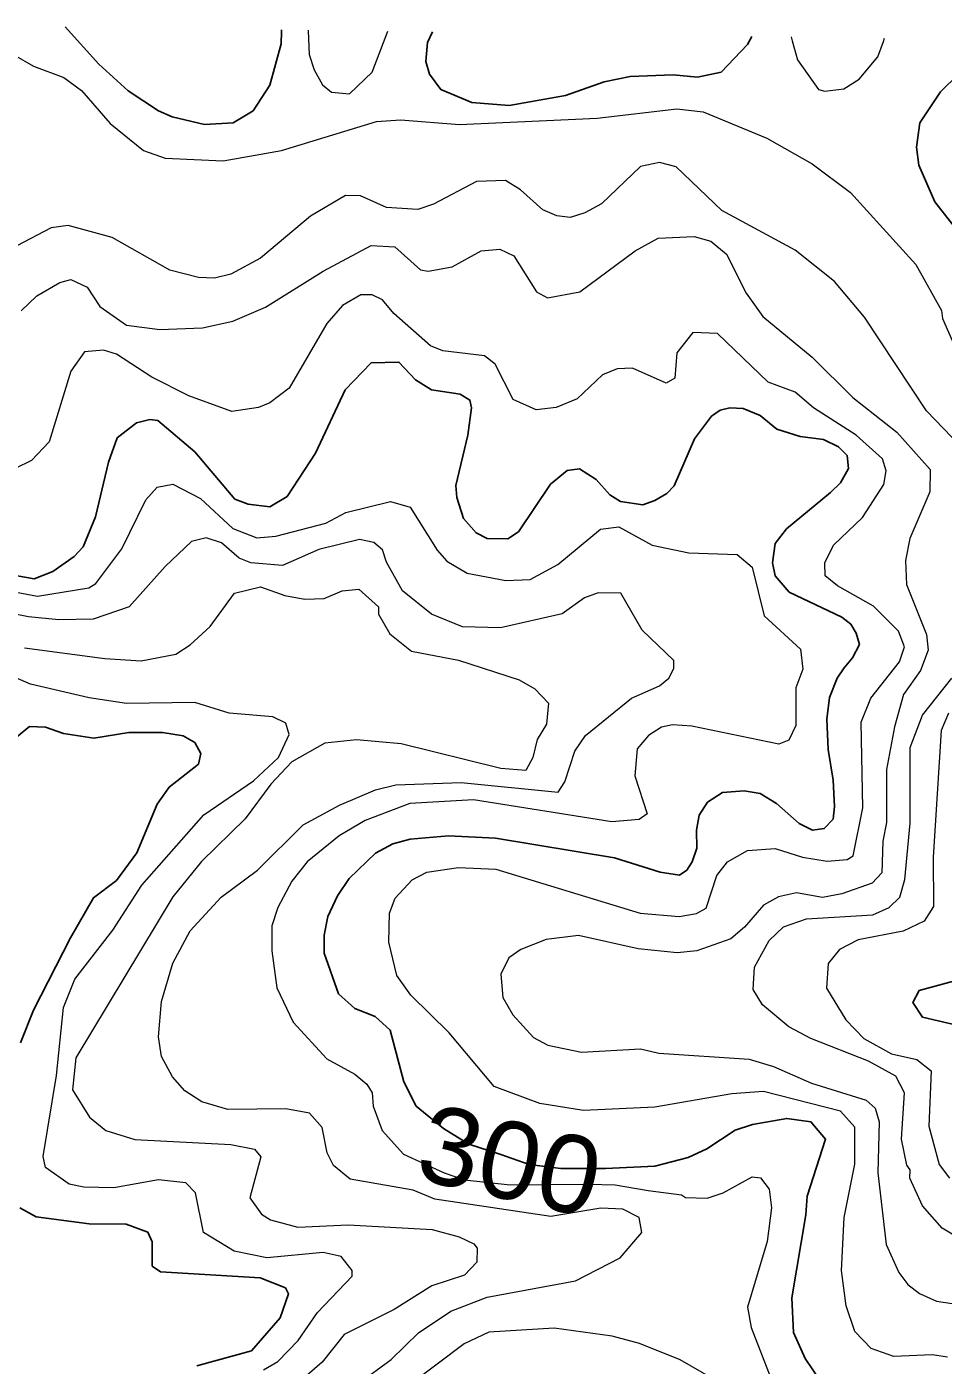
# Model space of a CAD drawing. Extents: x 673.3 to 698.5, y 6984.3 to 7012.3.
# Drawn here: x 675.021 to 675.968, y 7010.917 to 7012.299 of the extents above; entities that cross this region are included whole.
import ezdxf
from ezdxf.enums import TextEntityAlignment as Align

# ---------------------------------------------------------------- set-up
doc = ezdxf.new("R2010")
doc.units = 0
doc.header["$LTSCALE"] = 0.032
doc.layers.add('1', color=7, linetype='Continuous', lineweight=25)
doc.layers.add('2', color=7, linetype='Continuous', lineweight=13)
doc.layers.add('61', color=7, linetype='Continuous')

msp = doc.modelspace()

# ---------------------------------------------------------------- linework, layer by layer
at = {"layer": '1'}
for points in [[(675.2843, 7012.2963), (675.2843, 7012.2945), (675.2842, 7012.2819), (675.2724, 7012.2391), (675.2551, 7012.2126), (675.2344, 7012.2001), (675.2051, 7012.1986), (675.1716, 7012.2063), (675.1575, 7012.2127), (675.1262, 7012.2331), (675.096, 7012.2607), (675.0612, 7012.2994)], [(675.7701, 7012.2895), (675.7657, 7012.2812), (675.7385, 7012.2527), (675.7138, 7012.2474), (675.6887, 7012.2498), (675.6444, 7012.2481), (675.6177, 7012.2426), (675.5777, 7012.2285), (675.5194, 7012.2181), (675.4809, 7012.2213), (675.4488, 7012.2347), (675.4371, 7012.2506), (675.4335, 7012.2634), (675.4351, 7012.2831), (675.4402, 7012.2941)], [(676.0187, 7012.0424), (675.9589, 7012.1185), (675.9424, 7012.1565), (675.94, 7012.175), (675.9433, 7012.2001), (675.9648, 7012.2321), (675.9832, 7012.2505)], [(675.3196, 7011.8592), (675.3502, 7011.9247), (675.3771, 7011.9526), (675.4057, 7011.9532), (675.4226, 7011.9349), (675.4393, 7011.9244), (675.4689, 7011.92), (675.479, 7011.9139), (675.4805, 7011.906), (675.4767, 7011.8779), (675.4644, 7011.8258), (675.4653, 7011.8133), (675.4724, 7011.7916), (675.4853, 7011.7769), (675.4969, 7011.7709), (675.5181, 7011.7708), (675.529, 7011.7779), (675.5621, 7011.8271), (675.5795, 7011.8413), (675.5921, 7011.843), (675.6093, 7011.832), (675.6234, 7011.8163), (675.6343, 7011.8094), (675.6574, 7011.8059), (675.6699, 7011.8102), (675.6824, 7011.8176), (675.6899, 7011.8256), (675.7108, 7011.8738), (675.7284, 7011.8973), (675.7374, 7011.9037), (675.7474, 7011.9061), (675.7611, 7011.9052), (675.7786, 7011.898), (675.7957, 7011.8839), (675.82, 7011.8765), (675.8441, 7011.8734), (675.8594, 7011.8658), (675.8684, 7011.8566), (675.8698, 7011.8435), (675.8615, 7011.8285), (675.8513, 7011.8184), (675.8058, 7011.7809), (675.7942, 7011.766), (675.7914, 7011.7459), (675.794, 7011.7326), (675.8086, 7011.7157), (675.8628, 7011.6899), (675.8721, 7011.6827), (675.8778, 7011.6734), (675.8811, 7011.6616), (675.8739, 7011.6478), (675.8654, 7011.6375), (675.8582, 7011.6269), (675.8503, 7011.607), (675.8474, 7011.5846), (675.8488, 7011.5532), (675.8538, 7011.5214), (675.8553, 7011.4943), (675.8538, 7011.4812), (675.8447, 7011.4716), (675.8326, 7011.4698), (675.819, 7011.4768), (675.7956, 7011.4974), (675.7787, 7011.5079), (675.762, 7011.5104), (675.7397, 7011.5087), (675.7241, 7011.4988), (675.7155, 7011.4854), (675.7128, 7011.47), (675.7133, 7011.4514), (675.7084, 7011.4372), (675.703, 7011.4288), (675.6953, 7011.4234), (675.6752, 7011.4264), (675.6281, 7011.4413), (675.5054, 7011.4615), (675.4569, 7011.464), (675.4174, 7011.4607), (675.3992, 7011.4558), (675.3816, 7011.4462), (675.3543, 7011.42), (675.3424, 7011.4023), (675.3323, 7011.3807), (675.3284, 7011.3616), (675.3284, 7011.3431), (675.3433, 7011.3008), (675.3603, 7011.2857), (675.3813, 7011.2774), (675.3966, 7011.2636), (675.4106, 7011.2101), (675.4233, 7011.185), (675.4517, 7011.162), (675.478, 7011.1458), (675.5107, 7011.1351), (675.5401, 7011.1246), (675.5729, 7011.1205), (675.6189, 7011.1205), (675.6697, 7011.1231), (675.7044, 7011.132), (675.7236, 7011.1408)], [(675.0003, 7011.7346), (675.0292, 7011.7295), (675.0485, 7011.7371), (675.0705, 7011.7526), (675.0797, 7011.7626), (675.0924, 7011.7936), (675.1059, 7011.8498), (675.1149, 7011.8749), (675.1349, 7011.8906), (675.1484, 7011.8939), (675.1567, 7011.8929), (675.1948, 7011.8604), (675.2364, 7011.8117), (675.25, 7011.8066), (675.2723, 7011.8037), (675.2903, 7011.8145), (675.3196, 7011.8592)], [(675.0149, 7011.2504), (675.0285, 7011.2841), (675.0665, 7011.3588), (675.0905, 7011.4002), (675.114, 7011.4181), (675.1352, 7011.4466), (675.1559, 7011.4969), (675.1685, 7011.5142), (675.1987, 7011.5381), (675.2012, 7011.5491), (675.1949, 7011.5606), (675.1828, 7011.5674), (675.1617, 7011.5706), (675.1269, 7011.5706), (675.0907, 7011.565), (675.0595, 7011.5697), (675.0409, 7011.5763), (675.0243, 7011.5771), (675.011, 7011.5659)], [(675.9888, 7011.2668), (675.9461, 7011.2769), (675.9361, 7011.2919), (675.9428, 7011.3044), (675.9871, 7011.3166)], [(675.7236, 7011.1408), (675.7527, 7011.1601), (675.7708, 7011.1659), (675.8061, 7011.1723), (675.831, 7011.1689), (675.8462, 7011.151), (675.827, 7011.0922), (675.8259, 7011.0727), (675.8114, 7010.987), (675.8129, 7010.9512), (675.8249, 7010.9245), (675.841, 7010.9009), (675.8506, 7010.8921), (675.8686, 7010.8841), (675.8859, 7010.8801), (675.9049, 7010.8793), (675.9914, 7010.8906)], [(675.1969, 7010.9169), (675.2534, 7010.9322), (675.2831, 7010.9665), (675.2916, 7010.9911), (675.2884, 7010.9973), (675.2624, 7011.0079), (675.1596, 7011.0138), (675.1508, 7011.0198), (675.1508, 7011.045), (675.1464, 7011.0549), (675.1239, 7011.0632), (675.0859, 7011.0634), (675.0311, 7011.0707), (675.0144, 7011.0801)]]:
    msp.add_lwpolyline(points, dxfattribs=at)
at = {"layer": '2'}
for points in [[(675.312, 7012.2959), (675.312, 7012.2951), (675.3131, 7012.2708), (675.318, 7012.2549), (675.3267, 7012.2393), (675.336, 7012.2318), (675.3548, 7012.2303), (675.3779, 7012.2525), (675.3941, 7012.2947)], [(675.8106, 7012.2889), (675.8117, 7012.285), (675.8171, 7012.2651), (675.8388, 7012.2346), (675.8453, 7012.2328), (675.865, 7012.2352), (675.8809, 7012.2453), (675.9, 7012.2685), (675.9058, 7012.2841), (675.9071, 7012.2876)], [(675.0081, 7012.2703), (675.0284, 7012.2586), (675.0596, 7012.247), (675.0781, 7012.2337), (675.1075, 7012.1995), (675.1421, 7012.1715), (675.1643, 7012.1639), (675.2243, 7012.1611), (675.2846, 7012.1715), (675.3826, 7012.2017), (675.4072, 7012.2034), (675.4683, 7012.1985), (675.6103, 7012.2051), (675.6925, 7012.2148), (675.7198, 7012.2116), (675.7855, 7012.1845), (675.8322, 7012.1579), (675.8718, 7012.1282), (675.9393, 7012.0541), (675.9659, 7012.0066), (675.967, 7011.9983), (675.9792, 7011.97)], [(675.6552, 7012.1553), (675.6148, 7012.1167), (675.5977, 7012.1072), (675.5823, 7012.1025), (675.5687, 7012.1041), (675.5541, 7012.1105), (675.5311, 7012.1309), (675.5158, 7012.1406), (675.4856, 7012.1398), (675.4413, 7012.1161), (675.4252, 7012.1106), (675.393, 7012.1129), (675.3661, 7012.1249), (675.3504, 7012.1252), (675.3145, 7012.104), (675.2627, 7012.0605), (675.232, 7012.044), (675.2154, 7012.0397), (675.1986, 7012.0406), (675.1693, 7012.048), (675.1096, 7012.0819), (675.0643, 7012.0942), (675.0467, 7012.0918), (675.0112, 7012.0732)], [(676.0022, 7011.8488), (675.9504, 7011.9028), (675.8863, 7011.9996), (675.8552, 7012.0364), (675.8148, 7012.0689), (675.7391, 7012.1096), (675.692, 7012.1548), (675.6747, 7012.1594), (675.6552, 7012.1553)], [(675.0155, 7012.0061), (675.0319, 7012.0217), (675.0557, 7012.0353), (675.0668, 7012.0386), (675.0839, 7012.0307), (675.0969, 7012.0106), (675.1245, 7011.9914), (675.1588, 7011.9868), (675.2027, 7011.9885), (675.2341, 7011.9955), (675.268, 7012.01), (675.3275, 7012.047), (675.3771, 7012.0734), (675.4013, 7012.0722), (675.428, 7012.0483), (675.4357, 7012.0471), (675.4605, 7012.0517), (675.4905, 7012.0682), (675.5097, 7012.0698), (675.5242, 7012.0628), (675.5476, 7012.0259), (675.5591, 7012.0194), (675.5924, 7012.0256), (675.6495, 7012.0679), (675.6733, 7012.0812), (675.7106, 7012.0828), (675.7276, 7012.0782), (675.7439, 7012.0647), (675.764, 7012.0244), (675.7814, 7012.0003), (675.8324, 7011.9582), (675.8742, 7011.9165), (675.9196, 7011.8808), (675.954, 7011.8422), (675.9537, 7011.8191), (675.933, 7011.7711), (675.9285, 7011.7482), (675.9296, 7011.7235), (675.9502, 7011.6719), (675.9521, 7011.6556), (675.944, 7011.6349), (675.9267, 7011.6099), (675.9172, 7011.5766), (675.909, 7011.5326), (675.9089, 7011.478), (675.9053, 7011.4586), (675.9041, 7011.4259), (675.8941, 7011.4151), (675.8629, 7011.4041), (675.8428, 7011.4005), (675.8162, 7011.4052), (675.7976, 7011.401), (675.7821, 7011.3924), (675.7626, 7011.3698), (675.7482, 7011.3576), (675.7131, 7011.3455), (675.693, 7011.3434), (675.6526, 7011.3475), (675.5911, 7011.3613), (675.5578, 7011.3569), (675.5314, 7011.3467), (675.5193, 7011.338), (675.5108, 7011.3211)], [(675.6816, 7011.9316), (675.6468, 7011.9468), (675.6308, 7011.9461), (675.6158, 7011.9401), (675.5898, 7011.9152), (675.5679, 7011.9063), (675.5474, 7011.9038), (675.5235, 7011.9146), (675.505, 7011.9509), (675.4939, 7011.9596), (675.4511, 7011.9649), (675.4384, 7011.97), (675.4005, 7012.0034), (675.3888, 7012.0175), (675.378, 7012.0226), (675.3665, 7012.0225), (675.3475, 7012.0117), (675.3311, 7011.9932), (675.2923, 7011.9263), (675.2723, 7011.9112), (675.2607, 7011.9062), (675.2333, 7011.9021), (675.1888, 7011.9185), (675.1504, 7011.9376), (675.1142, 7011.9615), (675.1006, 7011.9654), (675.0811, 7011.9639), (675.0671, 7011.9437), (675.0447, 7011.871), (675.0262, 7011.8516), (675.0096, 7011.8434)], [(675.9719, 7010.9257), (675.9561, 7010.9281), (675.9165, 7010.9265), (675.8933, 7010.9347), (675.8765, 7010.9522), (675.8674, 7010.9788), (675.8625, 7011.0153), (675.8654, 7011.0701), (675.8764, 7011.1252), (675.8765, 7011.1634), (675.8616, 7011.1797), (675.7819, 7011.2), (675.7494, 7011.1976), (675.6699, 7011.1841), (675.5961, 7011.1806), (675.5512, 7011.1877), (675.5041, 7011.2052), (675.4574, 7011.2608), (675.4178, 7011.2997), (675.4034, 7011.3199), (675.3953, 7011.3543), (675.396, 7011.3841), (675.4018, 7011.3996), (675.4193, 7011.4188), (675.4345, 7011.4264), (675.467, 7011.4313), (675.5057, 7011.4296), (675.6546, 7011.3842), (675.6949, 7011.3809), (675.713, 7011.384), (675.7229, 7011.3895), (675.7338, 7011.423), (675.745, 7011.4373), (675.7654, 7011.4491), (675.7941, 7011.4509), (675.8224, 7011.442), (675.8478, 7011.4379), (675.8685, 7011.4397), (675.8746, 7011.4435), (675.8845, 7011.4929), (675.883, 7011.5815), (675.893, 7011.6062), (675.9223, 7011.6437), (675.9276, 7011.6591), (675.9213, 7011.6754), (675.8956, 7011.7012), (675.8583, 7011.7222), (675.8458, 7011.7325), (675.8455, 7011.746), (675.8543, 7011.7642), (675.8841, 7011.7926), (675.9064, 7011.8269), (675.9088, 7011.8408), (675.9049, 7011.8532), (675.8778, 7011.8778), (675.8335, 7011.906), (675.8149, 7011.9222), (675.7867, 7011.9325), (675.7344, 7011.9826), (675.7091, 7011.9838), (675.6925, 7011.9626), (675.6905, 7011.9365), (675.6816, 7011.9316)], [(674.9897, 7011.7194), (675.0324, 7011.7116), (675.0854, 7011.7202), (675.0928, 7011.7246), (675.1197, 7011.7603), (675.1444, 7011.8111), (675.1561, 7011.8239), (675.1721, 7011.827), (675.2008, 7011.8122), (675.2341, 7011.7814), (675.2591, 7011.7718), (675.2787, 7011.7733), (675.3302, 7011.787), (675.351, 7011.7979), (675.397, 7011.8091), (675.4172, 7011.8033), (675.445, 7011.7589), (675.4552, 7011.7476), (675.476, 7011.7351), (675.5159, 7011.7277), (675.541, 7011.7288), (675.5697, 7011.7442), (675.6137, 7011.7806), (675.6326, 7011.7831), (675.6671, 7011.7643), (675.7051, 7011.7563), (675.7549, 7011.7546), (675.7703, 7011.7416), (675.7829, 7011.6912), (675.8202, 7011.6567), (675.8227, 7011.6363), (675.8154, 7011.617), (675.8153, 7011.5779), (675.8082, 7011.5627), (675.798, 7011.5586), (675.7081, 7011.5772), (675.6882, 7011.5788), (675.6766, 7011.5761), (675.6633, 7011.5677), (675.6516, 7011.554), (675.6492, 7011.5261), (675.662, 7011.4869), (675.6538, 7011.4811), (675.6253, 7011.4786), (675.4826, 7011.5013), (675.4169, 7011.4973), (675.3709, 7011.4799), (675.3441, 7011.4641), (675.3108, 7011.4373), (675.2951, 7011.4173), (675.2806, 7011.3901), (675.2746, 7011.3711), (675.2746, 7011.3455), (675.2795, 7011.3073), (675.2966, 7011.2718), (675.3314, 7011.2337), (675.3601, 7011.2179), (675.3724, 7011.2078), (675.378, 7011.1989), (675.3789, 7011.1851), (675.3883, 7011.1599), (675.4103, 7011.1355), (675.4525, 7011.1162), (675.4735, 7011.1089), (675.5205, 7011.1037), (675.6018, 7011.1046), (675.6288, 7011.1036), (675.663, 7011.098), (675.6974, 7011.0934), (675.7015, 7011.0908), (675.7239, 7011.09), (675.7403, 7011.0954), (675.7703, 7011.112), (675.7791, 7011.1109), (675.7879, 7011.0992), (675.7902, 7011.08), (675.786, 7011.0453), (675.7656, 7010.9774), (675.7693, 7010.9564), (675.7895, 7010.9043)], [(675.3628, 7010.8981), (675.3978, 7010.9233), (675.426, 7010.9508), (675.4594, 7010.9732), (675.4967, 7010.9877), (675.5878, 7011.0047), (675.634, 7011.0284), (675.6565, 7011.0546), (675.6537, 7011.0699), (675.6367, 7011.0787), (675.614, 7011.0796), (675.5624, 7011.0712), (675.4427, 7011.0891), (675.4204, 7011.0982), (675.3552, 7011.1097), (675.3382, 7011.1236), (675.3316, 7011.1369), (675.3265, 7011.1628), (675.3134, 7011.1776), (675.289, 7011.1821), (675.2289, 7011.1814), (675.2021, 7011.1895), (675.1847, 7011.2009), (675.1719, 7011.2152), (675.1605, 7011.2362), (675.1574, 7011.2564), (675.1606, 7011.2932), (675.1722, 7011.3326), (675.1902, 7011.3659), (675.2221, 7011.4008), (675.2596, 7011.4285), (675.3067, 7011.4753), (675.3444, 7011.4959), (675.3816, 7011.5115), (675.4025, 7011.5168), (675.4698, 7011.5193), (675.5702, 7011.509), (675.577, 7011.52), (675.5873, 7011.5516), (675.5983, 7011.5677), (675.6457, 7011.6063), (675.6746, 7011.6188), (675.6842, 7011.6269), (675.6895, 7011.6369), (675.6895, 7011.6451), (675.6567, 7011.6763), (675.6347, 7011.7145), (675.6113, 7011.7151), (675.5974, 7011.7099), (675.5741, 7011.6934), (675.5104, 7011.679), (675.4712, 7011.68), (675.4394, 7011.693), (675.4092, 7011.7169), (675.3928, 7011.7465), (675.3887, 7011.7593), (675.3796, 7011.7668), (675.3648, 7011.7702), (675.3229, 7011.7596), (675.2853, 7011.7432), (675.2529, 7011.7459), (675.2406, 7011.7507), (675.2226, 7011.7667), (675.2067, 7011.7716), (675.1916, 7011.7679), (675.1644, 7011.7422), (675.127, 7011.7006), (675.09, 7011.6879), (675.0545, 7011.6871), (675.0232, 7011.6903), (674.9621, 7011.7023)], [(675.0192, 7011.6583), (675.1021, 7011.647), (675.1397, 7011.6448), (675.1754, 7011.6518), (675.1902, 7011.6612), (675.2107, 7011.6802), (675.2359, 7011.7147), (675.2628, 7011.7212), (675.288, 7011.7121), (675.3085, 7011.7083), (675.3285, 7011.7091), (675.347, 7011.7171), (675.3644, 7011.7189), (675.3845, 7011.7006), (675.3846, 7011.6931), (675.3964, 7011.6727), (675.4185, 7011.6546), (675.4673, 7011.6456), (675.5298, 7011.625), (675.5461, 7011.616), (675.56, 7011.6012), (675.5581, 7011.5792), (675.5484, 7011.5636), (675.5439, 7011.5448), (675.5367, 7011.5317), (675.5109, 7011.5337), (675.4079, 7011.5591), (675.362, 7011.5632), (675.3291, 7011.5599), (675.2952, 7011.5406), (675.2735, 7011.5175), (675.2469, 7011.4817), (675.2019, 7011.4376), (675.1724, 7011.401), (675.0721, 7011.2349), (675.0687, 7011.2018), (675.0861, 7011.1737), (675.103, 7011.16)], [(675.0859, 7011.6065), (675.0252, 7011.6206), (674.9796, 7011.6404)], [(675.9895, 7011.0451), (675.9665, 7011.059), (675.9462, 7011.0819), (675.933, 7011.1108), (675.9334, 7011.1191), (675.93, 7011.1241), (675.9245, 7011.1509), (675.9277, 7011.1989), (675.9187, 7011.2161), (675.8903, 7011.2315), (675.8309, 7011.2548), (675.8081, 7011.2668), (675.7811, 7011.2896), (675.7714, 7011.3054), (675.7729, 7011.3284), (675.7879, 7011.3561), (675.8028, 7011.37), (675.8264, 7011.3784), (675.895, 7011.3826), (675.9117, 7011.39), (675.9229, 7011.4007), (675.9278, 7011.419), (675.9334, 7011.4773), (675.9335, 7011.5554), (675.9461, 7011.5887), (675.9765, 7011.6268)], [(675.2659, 7010.9127), (675.2806, 7010.9214), (675.3018, 7010.943), (675.3217, 7010.9718), (675.3574, 7011.0093), (675.3575, 7011.0152), (675.3462, 7011.0296), (675.3275, 7011.0339), (675.2694, 7011.0283), (675.2354, 7011.0352), (675.2039, 7011.0544), (675.1957, 7011.0956), (675.1856, 7011.1057), (675.1575, 7011.1088), (675.1114, 7011.1006), (675.0804, 7011.1012), (675.0653, 7011.1045), (675.0408, 7011.1215), (675.0385, 7011.133), (675.0523, 7011.2166), (675.0593, 7011.2869), (675.0712, 7011.316), (675.1102, 7011.3668), (675.1401, 7011.4132), (675.2043, 7011.4856), (675.2556, 7011.5208), (675.2815, 7011.5448), (675.2924, 7011.5687), (675.289, 7011.5805), (675.2754, 7011.5868), (675.2303, 7011.5906), (675.1949, 7011.6016), (675.1245, 7011.6008), (675.0859, 7011.6065)], [(675.9729, 7011.5906), (675.9656, 7011.5727), (675.9571, 7011.4421), (675.9575, 7011.3911), (675.9479, 7011.3761), (675.9264, 7011.3655), (675.8797, 7011.3568), (675.8605, 7011.3468), (675.8489, 7011.3323), (675.847, 7011.3068), (675.8671, 7011.274), (675.8856, 7011.255), (675.9142, 7011.239), (675.9405, 7011.2331), (675.9552, 7011.2214), (675.9529, 7011.1644), (675.9635, 7011.1246), (675.9741, 7011.1106)], [(675.5108, 7011.3211), (675.5131, 7011.2972), (675.5233, 7011.2794), (675.5445, 7011.256), (675.5594, 7011.248), (675.5943, 7011.2408), (675.6552, 7011.244), (675.6739, 7011.2398), (675.7673, 7011.2334), (675.7923, 7011.2259), (675.8315, 7011.2086), (675.8881, 7011.1913), (675.8974, 7011.183), (675.9016, 7011.1688), (675.9001, 7011.116), (675.9088, 7011.0422), (675.9218, 7011.0134), (675.9309, 7011.001), (675.943, 7010.9917), (675.9605, 7010.9837), (675.9768, 7010.9811)], [(675.103, 7011.16), (675.1331, 7011.1504), (675.232, 7011.1455), (675.2567, 7011.1405), (675.2631, 7011.1325), (675.2518, 7011.0905), (675.2637, 7011.0735), (675.2731, 7011.0676), (675.3013, 7011.06), (675.3531, 7011.0625), (675.4399, 7011.0575), (675.4679, 7011.0501), (675.4831, 7011.0427), (675.4863, 7011.0384), (675.4861, 7011.0239), (675.4733, 7011.0104), (675.4397, 7010.9996), (675.4007, 7010.9752), (675.349, 7010.9492), (675.3264, 7010.9205), (675.3004, 7010.8978)], [(675.7641, 7010.8838), (675.6959, 7010.923), (675.6539, 7010.9398), (675.6259, 7010.9476), (675.5658, 7010.9558), (675.4985, 7010.9516), (675.4731, 7010.9396), (675.4187, 7010.8988)]]:
    msp.add_lwpolyline(points, dxfattribs=at)

# ---------------------------------------------------------------- texts
at = {"layer": '61', "width": 1.05}
msp.add_text('300', height=0.08, rotation=347.367, dxfattribs=at).set_placement((675.5117, 7011.09), align=Align.CENTER)

doc.saveas('drawing.dxf')
